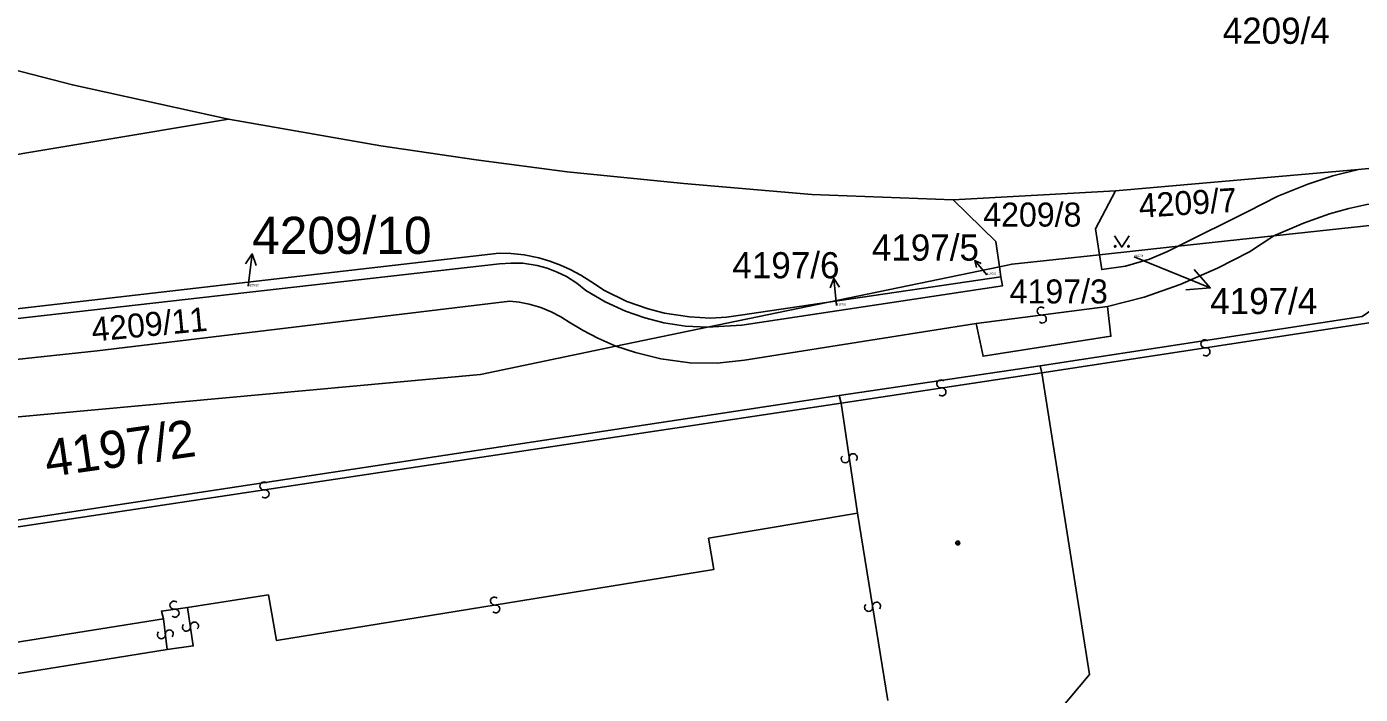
# Model space of a CAD drawing. Extents: x -598233 to -596890, y -1157848 to -1156431.
# Drawn here: x -598127.8 to -598066.6, y -1157279.1 to -1157248.6 of the extents above; entities that cross this region are included whole.
import ezdxf

# ---------------------------------------------------------------- set-up
doc = ezdxf.new("R2010")
doc.units = 0
for name, color, linetype in [('Level 1', 7, 'Continuous'), ('Level 13', 7, 'Continuous'), ('Level 3', 7, 'Continuous'), ('Level 4', 7, 'Continuous'), ('Level 5', 7, 'Continuous'), ('Level 57', 7, 'Continuous'), ('Level 60', 7, 'Continuous'), ('Vrstva 60', 7, 'Continuous')]:
    doc.layers.add(name, color=color, linetype=linetype)

msp = doc.modelspace()

# ---------------------------------------------------------------- linework, layer by layer
at = {"layer": 'Level 1'}
for points in [[(-598143.85, -1157257.04), (-598142.73, -1157254.22), (-598142.08, -1157252.9), (-598141.18, -1157251.67), (-598140.28, -1157250.79), (-598139.36, -1157250.17), (-598138.68, -1157249.79), (-598137.32, -1157249.29), (-598136.19, -1157249.06), (-598135.06, -1157248.99), (-598133.66, -1157249.17), (-598125.66, -1157251.24), (-598118.5, -1157252.81)], [(-598118.5, -1157252.81), (-598143.85, -1157257.04)], [(-598118.5, -1157252.81), (-598111.53, -1157254.03), (-598107.15, -1157254.67), (-598102.99, -1157255.22), (-598097.64, -1157255.75), (-598091.77, -1157256.26), (-598085.3, -1157256.51)], [(-598055.19, -1157254.34), (-598055.16, -1157255.86), (-598066.35, -1157256.72), (-598067.17, -1157256.9), (-598068.06, -1157257.15), (-598069.25, -1157257.57), (-598070.61, -1157258.16)], [(-598055.2, -1157253.99), (-598066.72, -1157255.11)], [(-598066.72, -1157255.11), (-598077.86, -1157256.09)], [(-598074.99, -1157258.63), (-598071.79, -1157257.04), (-598070.42, -1157256.34), (-598069.05, -1157255.79), (-598067.9, -1157255.41), (-598066.72, -1157255.11)], [(-598085.3, -1157256.51), (-598077.86, -1157256.09)], [(-598077.86, -1157256.09), (-598078.77, -1157257.83), (-598078.59, -1157259.02)], [(-598083.18, -1157259.57), (-598083.34, -1157258.42), (-598085.3, -1157256.51)], [(-598081.31, -1157264.11), (-598066.55, -1157261.85), (-598059.41, -1157256.94)], [(-598059.41, -1157256.94), (-598070.61, -1157258.16)], [(-598078.59, -1157259.02), (-598074.99, -1157258.63)], [(-598078.59, -1157259.02), (-598078.49, -1157259.7), (-598077.4, -1157259.54), (-598076.3, -1157259.22), (-598075.47, -1157258.87), (-598074.99, -1157258.63)], [(-598070.61, -1157258.16), (-598071.72, -1157258.88), (-598073.18, -1157259.64), (-598074.9, -1157260.38), (-598076.54, -1157260.96), (-598078.23, -1157261.39)], [(-598074.99, -1157258.63), (-598070.61, -1157258.16)], [(-598091.01, -1157261.19), (-598095.04, -1157261.79), (-598095.68, -1157261.88), (-598096.44, -1157261.92), (-598097.38, -1157261.87), (-598098.53, -1157261.7), (-598099.28, -1157261.5), (-598100.25, -1157261.16), (-598101.28, -1157260.65), (-598101.91, -1157260.25), (-598102.36, -1157259.96), (-598102.85, -1157259.69), (-598103.29, -1157259.49), (-598103.78, -1157259.31), (-598104.28, -1157259.16), (-598104.96, -1157259.02), (-598105.57, -1157258.96), (-598106.11, -1157258.95), (-598129.16, -1157261.61), (-598150.06, -1157265.08), (-598150.03, -1157265.6)], [(-598083.18, -1157259.57), (-598082.6, -1157259.45), (-598078.59, -1157259.02)], [(-598150.03, -1157265.6), (-598129.12, -1157262.05), (-598106.09, -1157259.44), (-598105.56, -1157259.4), (-598105.02, -1157259.41), (-598104.36, -1157259.51), (-598103.91, -1157259.63), (-598103.45, -1157259.81), (-598103.01, -1157260.02), (-598102.55, -1157260.32), (-598102.13, -1157260.66), (-598101.24, -1157261.18), (-598100.32, -1157261.6), (-598099.43, -1157261.91), (-598098.56, -1157262.13), (-598097.56, -1157262.29), (-598096.56, -1157262.34)], [(-598083.18, -1157259.57), (-598091.01, -1157261.19)], [(-598083.11, -1157260.03), (-598083.18, -1157259.57)], [(-598083.11, -1157260.03), (-598083.04, -1157260.45), (-598094.99, -1157262.25), (-598096.56, -1157262.34)], [(-598083.11, -1157260.03), (-598091.01, -1157261.19)], [(-598164.66, -1157270.16), (-598164.08, -1157271.7), (-598160.03, -1157270.42), (-598156.29, -1157269.31), (-598151.74, -1157268.1), (-598147.34, -1157267.04), (-598143, -1157266.11), (-598139.52, -1157265.44), (-598135.54, -1157264.78), (-598129.83, -1157263.98), (-598124.53, -1157263.42), (-598105.61, -1157261.14), (-598105.18, -1157261.19), (-598104.73, -1157261.28), (-598104.19, -1157261.44), (-598103.72, -1157261.63), (-598103.28, -1157261.86), (-598102.9, -1157262.1), (-598102.26, -1157262.49), (-598101.58, -1157262.84), (-598100.75, -1157263.2)], [(-598096.56, -1157262.34), (-598091.01, -1157261.19)], [(-598078.23, -1157261.39), (-598078.07, -1157262.75), (-598083.93, -1157263.67), (-598084.24, -1157262.17)], [(-598100.75, -1157263.2), (-598099.86, -1157263.5), (-598098.7, -1157263.78), (-598097.36, -1157263.97), (-598096.12, -1157263.99), (-598094.86, -1157263.85), (-598084.24, -1157262.17)], [(-598100.75, -1157263.2), (-598096.56, -1157262.34)], [(-598149.8, -1157270.01), (-598134.32, -1157267.01), (-598106.96, -1157264.5), (-598100.75, -1157263.2)], [(-598090.52, -1157265.46), (-598081.31, -1157264.11)], [(-598081.31, -1157264.11), (-598081.24, -1157264.42)], [(-598081.24, -1157264.42), (-598079.05, -1157278.25), (-598080.95, -1157280.5)], [(-598169.74, -1157277.53), (-598143.34, -1157273.47), (-598090.52, -1157265.46)]]:
    msp.add_lwpolyline(points, dxfattribs=at)
at = {"layer": 'Level 13'}
for centre, start, end in [((-598081.262, -1157261.597), 44.76746, 276.86546), ((-598081.217, -1157261.963), 224.553, 97.143), ((-598073.767, -1157263.098), 45.79541, 278.38541), ((-598073.714, -1157263.463), 226.00986, 98.10786), ((-598085.866, -1157264.937), 46.03455, 278.13254), ((-598085.813, -1157265.302), 225.82009, 98.41009), ((-598090.243, -1157268.366), 135.85336, 7.95136), ((-598089.878, -1157268.314), 315.63891, 188.22891), ((-598116.887, -1157269.608), 45.68851, 278.27851), ((-598116.834, -1157269.973), 225.90297, 98.00097), ((-598121.005, -1157275.068), 45.22153, 277.81153), ((-598106.318, -1157274.878), 46.55665, 278.65465), ((-598106.261, -1157275.242), 226.3422, 98.9322), ((-598089.172, -1157275.169), 136.34998, 8.93998), ((-598088.808, -1157275.112), 316.56444, 188.66243), ((-598120.956, -1157275.433), 225.43598, 97.53398), ((-598121.583, -1157276.421), 134.29618, 6.39418), ((-598121.217, -1157276.379), 314.08173, 186.67173), ((-598120.432, -1157276.076), 135.56165, 8.15165), ((-598120.067, -1157276.025), 315.77611, 187.8741)]:
    msp.add_arc(centre, 0.184, start, end, dxfattribs=at)
at = {"layer": 'Level 3'}
for points in [[(-598058.57, -1157256.91), (-598066.23, -1157262.14), (-598081.24, -1157264.42)], [(-598084.24, -1157262.17), (-598078.23, -1157261.39)], [(-598090.43, -1157265.82), (-598081.24, -1157264.42)], [(-598090.43, -1157265.82), (-598143.3, -1157273.75)], [(-598090.52, -1157265.46), (-598090.43, -1157265.82)], [(-598089.68, -1157270.85), (-598090.43, -1157265.82)], [(-598120.38, -1157275.17), (-598116.68, -1157274.6), (-598116.31, -1157276.68), (-598096.27, -1157273.44), (-598096.51, -1157272), (-598089.68, -1157270.85)], [(-598089.68, -1157270.85), (-598088.29, -1157279.44)], [(-598120.38, -1157275.17), (-598121.58, -1157275.34), (-598121.49, -1157275.7)], [(-598120.38, -1157275.17), (-598120.12, -1157276.93), (-598121.32, -1157277.1)], [(-598142.37, -1157279.02), (-598121.49, -1157275.7)], [(-598121.32, -1157277.1), (-598121.49, -1157275.7)], [(-598142.2, -1157280.45), (-598121.32, -1157277.1)]]:
    msp.add_lwpolyline(points, dxfattribs=at)
at = {"layer": 'Level 5'}
msp.add_lwpolyline([(-598077.911, -1157258.16), (-598077.57, -1157258.67), (-598077.23, -1157258.16)], dxfattribs=at)
for centre, radius in [((-598077.876, -1157258.636), 0.034), ((-598077.265, -1157258.636), 0.034), ((-598085.09, -1157272.22), 0.09), ((-598085.09, -1157272.22), 0.0521)]:
    msp.add_circle(centre, radius, dxfattribs=at)
at = {"layer": 'Level 57'}
for p, q in [((-598117.61, -1157260.46), (-598117.42, -1157258.98)), ((-598083.76, -1157259.94), (-598084.31, -1157259.29)), ((-598077.01, -1157259.12), (-598076.299, -1157259.409)), ((-598076.299, -1157259.409), (-598073.52, -1157260.54)), ((-598090.64, -1157261.35), (-598090.76, -1157260.1))]:
    msp.add_line(p, q, dxfattribs=at)
for points in [[(-598117.73, -1157259.442), (-598117.42, -1157258.98), (-598117.237, -1157259.505)], [(-598084.235, -1157259.598), (-598084.31, -1157259.29), (-598084.018, -1157259.415)], [(-598074.258, -1157259.7), (-598073.52, -1157260.54), (-598074.635, -1157260.626)], [(-598090.928, -1157260.537), (-598090.76, -1157260.1), (-598090.512, -1157260.497)]]:
    msp.add_lwpolyline(points, dxfattribs=at)
at = {"layer": 'Level 60'}
for points in [[(-598024.96, -1157254.01), (-598041.35, -1157257.8), (-598058.57, -1157256.91), (-598059.41, -1157256.94), (-598070.61, -1157258.16), (-598069.25, -1157257.57), (-598068.06, -1157257.15), (-598067.17, -1157256.9), (-598066.35, -1157256.72), (-598055.16, -1157255.86), (-598055.19, -1157254.34), (-598055.2, -1157253.99), (-598055.82, -1157245.82), (-598055.83, -1157245.64), (-598060.96, -1157245.33), (-598051.58, -1157241.02), (-598051.08, -1157238.71), (-598039.38, -1157231.1), (-598027.68, -1157218.33)], [(-598143.85, -1157257.04), (-598118.5, -1157252.81), (-598111.53, -1157254.03), (-598107.15, -1157254.67), (-598102.99, -1157255.22), (-598097.64, -1157255.75), (-598091.77, -1157256.26), (-598085.3, -1157256.51), (-598083.34, -1157258.42), (-598083.18, -1157259.57), (-598091.01, -1157261.19), (-598095.04, -1157261.79), (-598095.68, -1157261.88), (-598096.44, -1157261.92), (-598097.38, -1157261.87), (-598098.53, -1157261.7), (-598099.28, -1157261.5), (-598100.25, -1157261.16), (-598101.28, -1157260.65), (-598101.91, -1157260.25), (-598102.36, -1157259.96), (-598102.85, -1157259.69), (-598103.29, -1157259.49), (-598103.78, -1157259.31), (-598104.28, -1157259.16), (-598104.96, -1157259.02), (-598105.57, -1157258.96), (-598106.11, -1157258.95), (-598129.16, -1157261.61)], [(-598139.27, -1157323.56), (-598130.59, -1157299.34), (-598137.11, -1157297.05), (-598136.87, -1157296.58), (-598137.43, -1157296.38), (-598136.64, -1157294.27), (-598128.05, -1157292.86), (-598121.84, -1157291.88), (-598117.43, -1157291.19), (-598114.91, -1157290.72), (-598109.76, -1157289.98), (-598098.22, -1157288.19), (-598096.97, -1157288.02), (-598085.85, -1157286.21), (-598081.68, -1157281.38), (-598080.95, -1157280.5), (-598079.05, -1157278.25), (-598081.24, -1157264.42), (-598081.31, -1157264.11), (-598066.55, -1157261.85), (-598059.41, -1157256.94), (-598058.57, -1157256.91), (-598041.35, -1157257.8), (-598024.96, -1157254.01)], [(-598134.32, -1157267.01), (-598106.96, -1157264.5), (-598100.75, -1157263.2), (-598099.86, -1157263.5), (-598098.7, -1157263.78), (-598097.36, -1157263.97), (-598096.12, -1157263.99), (-598094.86, -1157263.85), (-598084.24, -1157262.17), (-598083.93, -1157263.67), (-598078.07, -1157262.75), (-598078.23, -1157261.39), (-598076.54, -1157260.96), (-598074.9, -1157260.38), (-598073.18, -1157259.64), (-598071.72, -1157258.88), (-598070.61, -1157258.16), (-598059.41, -1157256.94), (-598066.55, -1157261.85), (-598081.31, -1157264.11), (-598090.52, -1157265.46), (-598143.34, -1157273.47)], [(-598129.16, -1157261.61), (-598106.11, -1157258.95), (-598105.57, -1157258.96), (-598104.96, -1157259.02), (-598104.28, -1157259.16), (-598103.78, -1157259.31), (-598103.29, -1157259.49), (-598102.85, -1157259.69), (-598102.36, -1157259.96), (-598101.91, -1157260.25), (-598101.28, -1157260.65), (-598100.25, -1157261.16), (-598099.28, -1157261.5), (-598098.53, -1157261.7), (-598097.38, -1157261.87), (-598096.44, -1157261.92), (-598095.68, -1157261.88), (-598095.04, -1157261.79), (-598091.01, -1157261.19), (-598096.56, -1157262.34), (-598097.56, -1157262.29), (-598098.56, -1157262.13), (-598099.43, -1157261.91), (-598100.32, -1157261.6), (-598101.24, -1157261.18), (-598102.13, -1157260.66), (-598102.55, -1157260.32), (-598103.01, -1157260.02), (-598103.45, -1157259.81), (-598103.91, -1157259.63), (-598104.36, -1157259.51), (-598105.02, -1157259.41), (-598105.56, -1157259.4), (-598106.09, -1157259.44), (-598129.12, -1157262.05)], [(-598129.12, -1157262.05), (-598106.09, -1157259.44), (-598105.56, -1157259.4), (-598105.02, -1157259.41), (-598104.36, -1157259.51), (-598103.91, -1157259.63), (-598103.45, -1157259.81), (-598103.01, -1157260.02), (-598102.55, -1157260.32), (-598102.13, -1157260.66), (-598101.24, -1157261.18), (-598100.32, -1157261.6), (-598099.43, -1157261.91), (-598098.56, -1157262.13), (-598097.56, -1157262.29), (-598096.56, -1157262.34), (-598100.75, -1157263.2), (-598101.58, -1157262.84), (-598102.26, -1157262.49), (-598102.9, -1157262.1), (-598103.28, -1157261.86), (-598103.72, -1157261.63), (-598104.19, -1157261.44), (-598104.73, -1157261.28), (-598105.18, -1157261.19), (-598105.61, -1157261.14), (-598124.53, -1157263.42), (-598129.83, -1157263.98)], [(-598129.83, -1157263.98), (-598124.53, -1157263.42), (-598105.61, -1157261.14), (-598105.18, -1157261.19), (-598104.73, -1157261.28), (-598104.19, -1157261.44), (-598103.72, -1157261.63), (-598103.28, -1157261.86), (-598102.9, -1157262.1), (-598102.26, -1157262.49), (-598101.58, -1157262.84), (-598100.75, -1157263.2), (-598106.96, -1157264.5), (-598134.32, -1157267.01)], [(-598143.34, -1157273.47), (-598090.52, -1157265.46), (-598081.31, -1157264.11), (-598081.24, -1157264.42), (-598079.05, -1157278.25), (-598080.95, -1157280.5), (-598081.68, -1157281.38), (-598085.85, -1157286.21), (-598096.97, -1157288.02), (-598098.22, -1157288.19), (-598109.76, -1157289.98), (-598114.91, -1157290.72), (-598117.43, -1157291.19), (-598121.84, -1157291.88), (-598128.05, -1157292.86)]]:
    msp.add_lwpolyline(points, dxfattribs=at)
for points in [[(-598118.5, -1157252.81), (-598143.85, -1157257.04), (-598142.73, -1157254.22), (-598142.08, -1157252.9), (-598141.18, -1157251.67), (-598140.28, -1157250.79), (-598139.36, -1157250.17), (-598138.68, -1157249.79), (-598137.32, -1157249.29), (-598136.19, -1157249.06), (-598135.06, -1157248.99), (-598133.66, -1157249.17), (-598125.66, -1157251.24)], [(-598055.19, -1157254.34), (-598055.16, -1157255.86), (-598066.35, -1157256.72), (-598067.17, -1157256.9), (-598068.06, -1157257.15), (-598069.25, -1157257.57), (-598070.61, -1157258.16), (-598074.99, -1157258.63), (-598071.79, -1157257.04), (-598070.42, -1157256.34), (-598069.05, -1157255.79), (-598067.9, -1157255.41), (-598066.72, -1157255.11), (-598055.2, -1157253.99)], [(-598074.99, -1157258.63), (-598078.59, -1157259.02), (-598078.77, -1157257.83), (-598077.86, -1157256.09), (-598066.72, -1157255.11), (-598067.9, -1157255.41), (-598069.05, -1157255.79), (-598070.42, -1157256.34), (-598071.79, -1157257.04)], [(-598082.6, -1157259.45), (-598083.18, -1157259.57), (-598083.34, -1157258.42), (-598085.3, -1157256.51), (-598077.86, -1157256.09), (-598078.77, -1157257.83), (-598078.59, -1157259.02)], [(-598083.04, -1157260.45), (-598083.11, -1157260.03), (-598083.18, -1157259.57), (-598082.6, -1157259.45), (-598078.59, -1157259.02), (-598078.49, -1157259.7), (-598077.4, -1157259.54), (-598076.3, -1157259.22), (-598075.47, -1157258.87), (-598074.99, -1157258.63), (-598070.61, -1157258.16), (-598071.72, -1157258.88), (-598073.18, -1157259.64), (-598074.9, -1157260.38), (-598076.54, -1157260.96), (-598078.23, -1157261.39), (-598078.07, -1157262.75), (-598083.93, -1157263.67), (-598084.24, -1157262.17), (-598094.86, -1157263.85), (-598096.12, -1157263.99), (-598097.36, -1157263.97), (-598098.7, -1157263.78), (-598099.86, -1157263.5), (-598100.75, -1157263.2), (-598096.56, -1157262.34), (-598094.99, -1157262.25)], [(-598078.59, -1157259.02), (-598074.99, -1157258.63), (-598075.47, -1157258.87), (-598076.3, -1157259.22), (-598077.4, -1157259.54), (-598078.49, -1157259.7)], [(-598083.18, -1157259.57), (-598083.11, -1157260.03), (-598091.01, -1157261.19)], [(-598083.11, -1157260.03), (-598083.04, -1157260.45), (-598094.99, -1157262.25), (-598096.56, -1157262.34), (-598091.01, -1157261.19)]]:
    msp.add_lwpolyline(points, close=True, dxfattribs=at)
at = {"layer": 'Vrstva 60'}
msp.add_lwpolyline([(-598133.66, -1157249.17), (-598125.66, -1157251.24), (-598118.5, -1157252.81), (-598111.53, -1157254.03), (-598107.15, -1157254.67), (-598102.99, -1157255.22), (-598097.64, -1157255.75), (-598091.77, -1157256.26), (-598085.3, -1157256.51), (-598077.86, -1157256.09), (-598066.72, -1157255.11), (-598055.2, -1157253.99), (-598055.82, -1157245.82)], dxfattribs=at)

# ---------------------------------------------------------------- texts
at = {"layer": 'Level 4'}
for s, height, rotation, p in [('4209/7', 1.1, 3.6, (-598076.76, -1157257.33)), ('4209/11', 1.1, 5.4, (-598124.73, -1157263)), ('4197/2', 1.7, 8.1, (-598126.81, -1157269.21))]:
    msp.add_text(s, height=height, rotation=rotation, dxfattribs=at).set_placement(p)
for s, height, p in [('4209/8', 1.1, (-598083.92, -1157257.73)), ('4197/4', 0.1, (-598077.01, -1157259.12)), ('4197/5', 0.1, (-598083.76, -1157259.94)), ('4209/10', 0.1, (-598117.61, -1157260.46)), ('4197/3', 1.1, (-598082.71, -1157261.25)), ('4197/6', 0.1, (-598090.64, -1157261.35))]:
    msp.add_text(s, height=height, dxfattribs=at).set_placement(p)
at = {"layer": 'Level 57'}
for s, height, p in [('4209/4', 1.2, (-598072.946, -1157249.36)), ('4209/10', 1.7, (-598117.42, -1157258.98)), ('4197/5', 1.2, (-598089.025, -1157259.29)), ('4197/6', 1.2, (-598095.417, -1157260.1)), ('4197/4', 1.2, (-598073.52, -1157261.74))]:
    msp.add_text(s, height=height, dxfattribs=at).set_placement(p)

doc.saveas('drawing.dxf')
